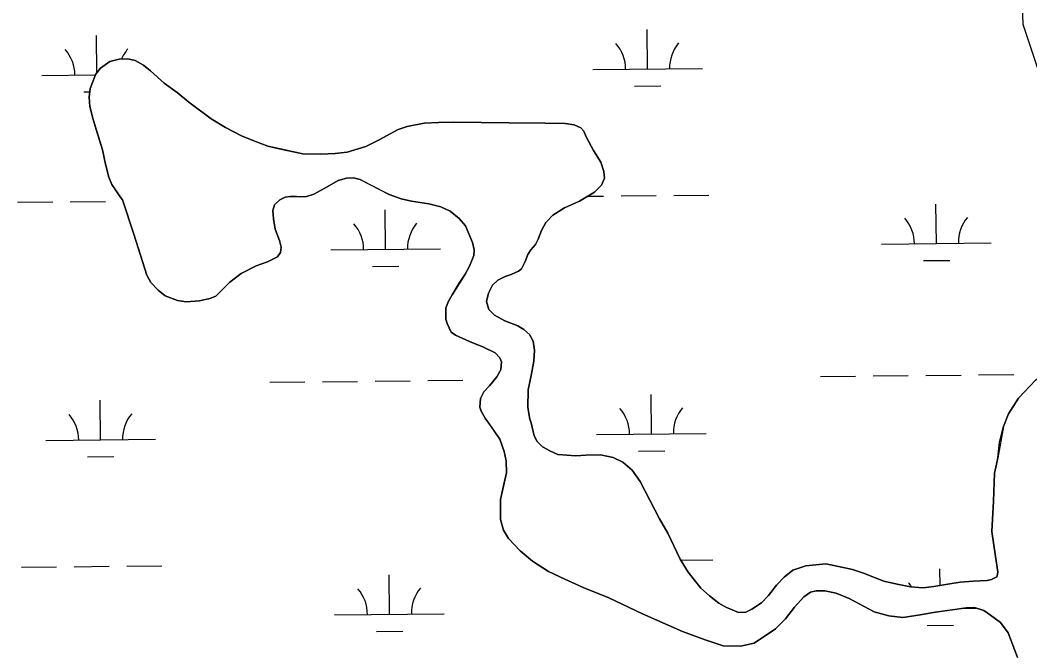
# Model space of a CAD drawing. Extents: x 3734862 to 3772949, y 391520 to 417239.
# Drawn here: x 3758679 to 3759599, y 413500 to 414076 of the extents above; entities that cross this region are included whole.
import ezdxf

# ---------------------------------------------------------------- set-up
doc = ezdxf.new("R2010")
doc.units = 0
doc.layers.add('V-TOPO-SHOR', color=7, linetype='Continuous')
doc.layers.add('V-WETL-SWMP', color=7, linetype='Continuous')

msp = doc.modelspace()

# ---------------------------------------------------------------- linework, layer by layer
at = {"layer": 'V-TOPO-SHOR'}
for p, q in [((3759589.39, 414154.56), (3759592.32, 414072.4)), ((3759592.32, 414072.4), (3759618.71, 413993.18))]:
    msp.add_line(p, q, dxfattribs=at)
for points in [[(3758879.94, 413845.25), (3758869.79, 413837.34), (3758862.39, 413829.84), (3758857.13, 413824.31), (3758851.46, 413822.32), (3758842.06, 413820.3), (3758829.91, 413819.24), (3758822.05, 413820.56), (3758810.85, 413824.8), (3758804.34, 413829.86), (3758797.83, 413836.88), (3758794.25, 413843.72), (3758782.25, 413880.9), (3758771.85, 413912.21), (3758769.87, 413914.94), (3758765.51, 413921.38), (3758762.15, 413926.27), (3758759.56, 413932.92), (3758756.54, 413944.86), (3758753.71, 413957.78), (3758749.11, 413972.46), (3758745.1, 413985.38), (3758742.08, 413997.32), (3758741.44, 414005.94), (3758742.57, 414013.6), (3758746.61, 414024.8), (3758747.39, 414026.38), (3758752.05, 414032.29), (3758760.45, 414038.23), (3758769.06, 414040.64), (3758776.71, 414040.88), (3758783.58, 414039.16), (3758791.06, 414034.9), (3758797.37, 414029.84), (3758809.8, 414018.74), (3758821.81, 414009.99), (3758832.46, 414001.24), (3758852.76, 413986.07), (3758865.95, 413978.11), (3758880.5, 413970.56), (3758891.52, 413965.92), (3758904.49, 413961.3), (3758913.52, 413959.2), (3758936.3, 413954.05), (3758952.58, 413953.97), (3758965.72, 413954.44), (3758976.69, 413955.69), (3758993.72, 413960.9), (3759005.84, 413967.05), (3759023.23, 413976.38), (3759031.45, 413979.18), (3759046.92, 413982.22), (3759059.86, 413982.89), (3759073.39, 413982.98), (3759124.19, 413982.33), (3759156.93, 413982.15), (3759175.37, 413981.87), (3759183.42, 413980.75), (3759189.52, 413977.85), (3759192.28, 413974.73), (3759194.47, 413969.84), (3759201.02, 413957.33), (3759207.76, 413946.59), (3759210.56, 413938.17), (3759210.99, 413932.1), (3759208.48, 413925.61), (3759202.05, 413919.29), (3759188.37, 413911.16), (3759174.69, 413904.99), (3759164.14, 413898.26), (3759157.71, 413891.55), (3759153.64, 413884.27), (3759150.55, 413876.41), (3759148.23, 413871.68), (3759144.15, 413866.56), (3759141.23, 413862.42), (3759138.92, 413856.13), (3759135.63, 413849.44), (3759132.7, 413847.27), (3759126.05, 413844.28), (3759120.57, 413842.48), (3759113.93, 413838.91), (3759109.06, 413834.56), (3759105.38, 413827.09), (3759103.47, 413819.43), (3759105.67, 413812.19), (3759110.8, 413807.12), (3759120.44, 413802.09), (3759132.04, 413797.26), (3759137.75, 413794.16), (3759142.88, 413789.48), (3759146.05, 413783.43), (3759147.29, 413775.2), (3759146.76, 413765.19), (3759144.3, 413752.04), (3759141.44, 413739.08), (3759141.15, 413722.8), (3759143.18, 413712.22), (3759144.38, 413708.9), (3759147, 413697.15)], [(3759578.8, 413517.55), (3759571.87, 413526.92), (3759562.81, 413533.73), (3759556.9, 413537.8), (3759548.25, 413540.49), (3759540.61, 413540.25), (3759530.22, 413538.81), (3759512.79, 413536.35), (3759496.92, 413533.5), (3759482.81, 413531.64), (3759470.25, 413532.93), (3759456.9, 413536.57), (3759434.07, 413548.98), (3759422.27, 413553.61), (3759411.87, 413555.7), (3759404.02, 413555.84), (3759398.73, 413554.63), (3759392.68, 413550.48), (3759384.11, 413540.81), (3759375.95, 413530.37), (3759366.98, 413521.09), (3759347.46, 413508.22), (3759334.93, 413505.39), (3759319.24, 413505.68), (3759302.73, 413511.07), (3759282.09, 413518.78), (3759245.9, 413534.82), (3759215.22, 413549.33), (3759191.82, 413558.79), (3759174.91, 413566.33), (3759159.96, 413573.49), (3759145.58, 413583.01), (3759134.15, 413592.35), (3759123.68, 413603.46), (3759119.12, 413611.07), (3759116.51, 413620.86), (3759116.39, 413639.1), (3759119.06, 413651.47), (3759121.73, 413663.45), (3759121.46, 413674.43), (3759119.64, 413682.85), (3759115.84, 413694), (3759107.14, 413706.5), (3759102.38, 413713.33), (3759098.81, 413719.58), (3759097.42, 413723.1), (3759098.15, 413731.15), (3759101.25, 413737.25), (3759106.31, 413742.77), (3759112.93, 413751.05), (3759115.64, 413755.78), (3759116.61, 413757.74), (3759117.15, 413764.61), (3759115.76, 413768.33), (3759111.41, 413772.81), (3759100.79, 413777.84), (3759088.01, 413783.25), (3759075.23, 413788.85), (3759071.29, 413791.77), (3759067.71, 413799.39), (3759066.5, 413803.51), (3759066.44, 413813.51), (3759068.56, 413819.2), (3759072.24, 413825.7), (3759078.85, 413836.14), (3759084.09, 413844.6), (3759088.16, 413851.69), (3759092.02, 413861.52), (3759092.38, 413866.62), (3759090.76, 413873.47), (3759084.39, 413888.53), (3759078.86, 413895.36), (3759070.38, 413901.97), (3759061.92, 413905.84), (3759051.12, 413908.71), (3759035.22, 413911.16), (3759025.79, 413913.26), (3759014.98, 413917.11), (3758997.47, 413926.02), (3758988.42, 413930.66), (3758982.33, 413932.19), (3758976.06, 413932.15), (3758968.43, 413929.95), (3758956.31, 413922.81), (3758946.35, 413917.45), (3758938.71, 413915.05), (3758930.48, 413915.19), (3758924.59, 413915.15), (3758920.09, 413914.73), (3758915.2, 413912.15), (3758910.52, 413907.8), (3758908.79, 413902.5), (3758909.43, 413894.86), (3758911.06, 413885.45), (3758915.04, 413875.28), (3758916.46, 413869.21), (3758915.9, 413864.11), (3758913.18, 413860.17), (3758903.99, 413855.8), (3758893.82, 413852.01), (3758879.94, 413845.25)], [(3759569.53, 413677.12), (3759571.01, 413691.27), (3759574.65, 413705.63), (3759579.1, 413717.05), (3759588.43, 413731.45), (3759603.85, 413747.85), (3759618.89, 413760.52), (3759636.09, 413773.4), (3759650.17, 413783.31), (3759663.44, 413795.97), (3759667.71, 413804.44), (3759669.79, 413816.04), (3759667.75, 413828.01), (3759661.71, 413850.76), (3759653.34, 413869.75)], [(3759147, 413697.15), (3759149.78, 413692.07), (3759154.52, 413687), (3759162, 413683.12), (3759168.49, 413680.22), (3759185.16, 413678.96), (3759193.98, 413679.6), (3759207.51, 413679.69), (3759218.91, 413677.22), (3759227.95, 413673.16), (3759236.23, 413665.95), (3759243.56, 413655.61), (3759261.23, 413621.4), (3759268.76, 413608.31), (3759280.09, 413584.66), (3759287.23, 413572.94), (3759298.9, 413558.11), (3759306.78, 413551.29), (3759315.26, 413544.49), (3759321.56, 413540.8), (3759333.16, 413535.97), (3759340.02, 413536.41), (3759345.3, 413538.99), (3759354.28, 413544.93), (3759360.52, 413551.45), (3759367.91, 413560.91), (3759374.72, 413568.4), (3759382.72, 413574.73), (3759394.46, 413578.73), (3759412.88, 413580.41), (3759424.27, 413578.13), (3759437.23, 413575.28), (3759447.26, 413571.81), (3759465.74, 413564.67), (3759477.71, 413562), (3759490.08, 413559.53), (3759501.46, 413558.43), (3759511.07, 413559.67), (3759525.76, 413562.31), (3759535.16, 413563.75), (3759546.92, 413564.61), (3759559.86, 413565.28), (3759563.78, 413566.09), (3759568.66, 413568.47), (3759569.05, 413569.06), (3759569.61, 413573.19), (3759567.37, 413587.09), (3759564.08, 413610.02), (3759565.47, 413637.68), (3759566.49, 413662.98), (3759568.2, 413671.23), (3759569.53, 413677.12)], [(3759587.37, 413495.05), (3759584.58, 413502.29), (3759578.8, 413517.55)]]:
    msp.add_lwpolyline(points, dxfattribs=at)
at = {"layer": 'V-WETL-SWMP'}
for p, q in [((3759589.39, 414154.56), (3759592.32, 414072.4)), ((3759250.4, 414031.48), (3759250.02, 414067.48)), ((3759592.32, 414072.4), (3759618.71, 413993.18)), ((3758748.51, 414027.79), (3758748.14, 414062.18)), ((3758760.45, 414038.23), (3758752.05, 414032.29)), ((3758769.06, 414040.64), (3758760.45, 414038.23)), ((3758776.71, 414040.88), (3758769.06, 414040.64)), ((3758783.58, 414039.16), (3758776.71, 414040.88)), ((3758791.06, 414034.9), (3758783.58, 414039.16)), ((3758752.05, 414032.29), (3758747.39, 414026.38)), ((3758797.37, 414029.84), (3758791.06, 414034.9)), ((3758809.8, 414018.74), (3758797.37, 414029.84)), ((3759200.41, 414030.95), (3759300.4, 414032.01)), ((3758698.53, 414025.65), (3758747.28, 414026.17)), ((3758746.61, 414024.8), (3758742.57, 414013.6)), ((3758747.39, 414026.38), (3758746.61, 414024.8)), ((3758821.81, 414009.99), (3758809.8, 414018.74)), ((3758736.69, 414010.62), (3758742.14, 414010.68)), ((3758742.57, 414013.6), (3758741.44, 414005.94)), ((3758832.46, 414001.24), (3758821.81, 414009.99)), ((3759238.57, 414015.92), (3759262.56, 414016.18)), ((3758741.44, 414005.94), (3758742.08, 413997.32)), ((3758852.76, 413986.07), (3758832.46, 414001.24)), ((3758742.08, 413997.32), (3758745.1, 413985.38)), ((3758745.1, 413985.38), (3758753.71, 413957.78)), ((3758865.95, 413978.11), (3758852.76, 413986.07)), ((3759046.92, 413982.22), (3759031.45, 413979.18)), ((3759059.86, 413982.89), (3759046.92, 413982.22)), ((3759073.39, 413982.98), (3759059.86, 413982.89)), ((3759124.18, 413982.33), (3759073.39, 413982.98)), ((3759156.93, 413982.15), (3759124.18, 413982.33)), ((3759175.37, 413981.87), (3759156.93, 413982.15)), ((3759183.42, 413980.75), (3759175.37, 413981.87)), ((3758880.51, 413970.56), (3758865.95, 413978.11)), ((3759023.23, 413976.38), (3759005.84, 413967.05)), ((3759031.45, 413979.18), (3759023.23, 413976.38)), ((3759189.51, 413977.85), (3759183.42, 413980.75)), ((3759192.28, 413974.73), (3759189.51, 413977.85)), ((3759194.47, 413969.84), (3759192.28, 413974.73)), ((3758891.52, 413965.92), (3758880.51, 413970.56)), ((3758904.49, 413961.3), (3758891.52, 413965.92)), ((3759005.84, 413967.05), (3758993.72, 413960.9)), ((3759201.02, 413957.33), (3759194.47, 413969.84)), ((3758753.71, 413957.78), (3758756.54, 413944.86)), ((3758936.3, 413954.05), (3758904.49, 413961.3)), ((3758952.58, 413953.96), (3758936.3, 413954.05)), ((3758965.72, 413954.44), (3758952.58, 413953.96)), ((3758976.69, 413955.69), (3758965.72, 413954.44)), ((3758993.72, 413960.9), (3758976.69, 413955.69)), ((3759207.76, 413946.59), (3759201.02, 413957.33)), ((3758756.54, 413944.86), (3758759.56, 413932.92)), ((3759210.56, 413938.17), (3759207.76, 413946.59)), ((3759210.99, 413932.1), (3759210.56, 413938.17)), ((3758759.56, 413932.92), (3758762.15, 413926.27)), ((3758762.15, 413926.27), (3758769.87, 413914.94)), ((3758956.31, 413922.81), (3758968.42, 413929.95)), ((3758968.42, 413929.95), (3758976.06, 413932.15)), ((3758976.06, 413932.15), (3758982.33, 413932.19)), ((3758982.33, 413932.19), (3758988.42, 413930.66)), ((3758988.42, 413930.66), (3759014.98, 413917.11)), ((3759208.48, 413925.61), (3759210.99, 413932.1)), ((3758938.71, 413915.05), (3758946.35, 413917.45)), ((3758946.35, 413917.45), (3758956.31, 413922.81)), ((3759014.98, 413917.11), (3759025.79, 413913.25)), ((3759188.37, 413911.16), (3759202.05, 413919.29)), ((3759202.05, 413919.29), (3759208.48, 413925.61)), ((3758676.34, 413909.98), (3758708.34, 413910.32)), ((3758724.33, 413910.49), (3758756.33, 413910.82)), ((3758769.87, 413914.94), (3758771.85, 413912.21)), ((3758771.85, 413912.21), (3758782.25, 413880.9)), ((3758908.79, 413902.5), (3758910.52, 413907.81)), ((3758910.52, 413907.81), (3758915.2, 413912.15)), ((3758915.2, 413912.15), (3758920.09, 413914.73)), ((3758920.09, 413914.73), (3758924.59, 413915.15)), ((3758924.59, 413915.15), (3758930.48, 413915.19)), ((3758930.48, 413915.19), (3758938.71, 413915.05)), ((3759025.79, 413913.25), (3759035.22, 413911.16)), ((3759035.22, 413911.16), (3759051.12, 413908.71)), ((3759051.12, 413908.71), (3759061.92, 413905.84)), ((3759174.69, 413905), (3759188.37, 413911.16)), ((3759195.61, 413915.46), (3759210.22, 413915.62)), ((3759226.21, 413915.79), (3759258.21, 413916.12)), ((3759274.21, 413916.29), (3759306.21, 413916.63)), ((3759513.53, 413872.39), (3759513.15, 413908.39)), ((3758909.43, 413894.86), (3758908.79, 413902.5)), ((3759011.65, 413867.09), (3759011.27, 413903.09)), ((3759061.92, 413905.84), (3759070.38, 413901.97)), ((3759070.38, 413901.97), (3759078.86, 413895.36)), ((3759164.14, 413898.26), (3759174.69, 413905)), ((3758911.06, 413885.45), (3758909.43, 413894.86)), ((3759078.86, 413895.36), (3759084.39, 413888.53)), ((3759153.64, 413884.27), (3759157.71, 413891.55)), ((3759157.71, 413891.55), (3759164.14, 413898.26)), ((3758782.25, 413880.9), (3758794.25, 413843.72)), ((3758915.04, 413875.28), (3758911.06, 413885.45)), ((3759084.39, 413888.53), (3759090.76, 413873.47)), ((3759150.55, 413876.41), (3759153.64, 413884.27)), ((3758916.46, 413869.21), (3758915.04, 413875.28)), ((3759090.76, 413873.47), (3759092.38, 413866.62)), ((3759144.15, 413866.56), (3759148.23, 413871.69)), ((3759148.23, 413871.69), (3759150.55, 413876.41)), ((3759463.54, 413871.86), (3759563.53, 413872.92)), ((3758913.18, 413860.17), (3758915.9, 413864.11)), ((3758915.9, 413864.11), (3758916.46, 413869.21)), ((3758961.66, 413866.56), (3759061.65, 413867.62)), ((3759092.38, 413866.62), (3759092.02, 413861.52)), ((3759138.92, 413856.13), (3759141.23, 413862.42)), ((3759141.23, 413862.42), (3759144.15, 413866.56)), ((3758893.82, 413852.01), (3758903.99, 413855.8)), ((3758903.99, 413855.8), (3758913.18, 413860.17)), ((3759092.02, 413861.52), (3759088.16, 413851.69)), ((3759135.63, 413849.44), (3759138.92, 413856.13)), ((3759501.7, 413856.83), (3759525.7, 413857.09)), ((3758794.25, 413843.72), (3758797.83, 413836.88)), ((3758869.79, 413837.34), (3758879.94, 413845.25)), ((3758879.94, 413845.25), (3758893.82, 413852.01)), ((3758999.82, 413851.53), (3759023.82, 413851.78)), ((3759084.09, 413844.6), (3759072.24, 413825.7)), ((3759088.16, 413851.69), (3759084.09, 413844.6)), ((3759120.57, 413842.48), (3759126.05, 413844.28)), ((3759126.05, 413844.28), (3759132.7, 413847.27)), ((3759132.7, 413847.27), (3759135.63, 413849.44)), ((3758797.83, 413836.88), (3758804.34, 413829.86)), ((3758862.39, 413829.84), (3758869.79, 413837.34)), ((3759105.38, 413827.09), (3759109.05, 413834.57)), ((3759109.05, 413834.57), (3759113.93, 413838.91)), ((3759113.93, 413838.91), (3759120.57, 413842.48)), ((3758804.34, 413829.86), (3758810.85, 413824.8)), ((3758810.85, 413824.8), (3758822.05, 413820.56)), ((3758857.13, 413824.32), (3758862.39, 413829.84)), ((3759072.24, 413825.7), (3759068.56, 413819.21)), ((3759103.47, 413819.43), (3759105.38, 413827.09)), ((3758822.05, 413820.56), (3758829.91, 413819.24)), ((3758829.91, 413819.24), (3758842.06, 413820.3)), ((3758842.06, 413820.3), (3758851.46, 413822.32)), ((3758851.46, 413822.32), (3758857.13, 413824.32)), ((3759068.56, 413819.21), (3759066.44, 413813.5)), ((3759105.67, 413812.19), (3759103.47, 413819.43)), ((3759066.44, 413813.5), (3759066.5, 413803.5)), ((3759110.8, 413807.12), (3759105.67, 413812.19)), ((3759120.44, 413802.09), (3759110.8, 413807.12)), ((3759066.5, 413803.5), (3759067.71, 413799.39)), ((3759067.71, 413799.39), (3759071.29, 413791.77)), ((3759132.04, 413797.26), (3759120.44, 413802.09)), ((3759137.75, 413794.16), (3759132.04, 413797.26)), ((3759071.29, 413791.77), (3759075.23, 413788.85)), ((3759075.23, 413788.85), (3759088.01, 413783.25)), ((3759142.88, 413789.48), (3759137.75, 413794.16)), ((3759146.05, 413783.43), (3759142.88, 413789.48)), ((3759088.01, 413783.25), (3759100.79, 413777.84)), ((3759147.28, 413775.2), (3759146.05, 413783.43)), ((3759100.79, 413777.84), (3759111.41, 413772.81)), ((3759111.41, 413772.81), (3759115.76, 413768.33)), ((3759146.76, 413765.19), (3759147.28, 413775.2)), ((3759115.76, 413768.33), (3759117.15, 413764.61)), ((3759117.15, 413764.61), (3759116.61, 413757.74)), ((3759144.3, 413752.04), (3759146.76, 413765.19)), ((3759115.64, 413755.78), (3759112.93, 413751.05)), ((3759116.61, 413757.74), (3759115.64, 413755.78)), ((3759141.44, 413739.08), (3759144.3, 413752.04)), ((3759407.96, 413751.2), (3759439.96, 413751.53)), ((3759455.96, 413751.7), (3759487.96, 413752.04)), ((3759503.96, 413752.21), (3759535.96, 413752.55)), ((3759551.96, 413752.72), (3759583.95, 413753.06)), ((3758906.08, 413745.9), (3758938.08, 413746.23)), ((3758954.08, 413746.4), (3758986.08, 413746.74)), ((3759002.08, 413746.91), (3759034.08, 413747.25)), ((3759050.08, 413747.42), (3759082.07, 413747.75)), ((3759106.31, 413742.77), (3759101.25, 413737.25)), ((3759112.93, 413751.05), (3759106.31, 413742.77)), ((3759603.84, 413747.85), (3759588.43, 413731.45)), ((3759101.25, 413737.25), (3759098.15, 413731.15)), ((3759141.15, 413722.8), (3759141.44, 413739.08)), ((3759253.92, 413698.82), (3759253.54, 413734.82)), ((3758752.04, 413693.52), (3758751.66, 413729.52)), ((3759098.15, 413731.15), (3759097.42, 413723.11)), ((3759588.43, 413731.45), (3759579.1, 413717.05)), ((3759097.42, 413723.11), (3759098.81, 413719.58)), ((3759098.81, 413719.58), (3759102.38, 413713.33)), ((3759143.18, 413712.22), (3759141.15, 413722.8)), ((3759579.1, 413717.05), (3759574.65, 413705.63)), ((3759102.38, 413713.33), (3759115.84, 413694)), ((3759144.38, 413708.9), (3759143.18, 413712.22)), ((3759147, 413697.15), (3759144.38, 413708.9)), ((3759574.65, 413705.63), (3759569.53, 413677.12)), ((3759149.78, 413692.07), (3759147, 413697.15)), ((3759203.92, 413698.3), (3759303.91, 413699.35)), ((3758702.04, 413693), (3758802.03, 413694.05)), ((3759115.84, 413694), (3759119.64, 413682.85)), ((3759154.52, 413687), (3759149.78, 413692.07)), ((3759162, 413683.12), (3759154.52, 413687)), ((3758740.2, 413677.97), (3758764.2, 413678.22)), ((3759119.64, 413682.85), (3759121.46, 413674.43)), ((3759168.49, 413680.22), (3759162, 413683.12)), ((3759185.16, 413678.96), (3759168.49, 413680.22)), ((3759193.98, 413679.6), (3759185.16, 413678.96)), ((3759207.51, 413679.69), (3759193.98, 413679.6)), ((3759218.9, 413677.22), (3759207.51, 413679.69)), ((3759242.08, 413683.27), (3759266.08, 413683.52)), ((3759121.46, 413674.43), (3759121.73, 413663.45)), ((3759227.95, 413673.16), (3759218.9, 413677.22)), ((3759236.23, 413665.95), (3759227.95, 413673.16)), ((3759568.2, 413671.23), (3759566.49, 413662.98)), ((3759569.53, 413677.12), (3759568.2, 413671.23)), ((3759121.73, 413663.45), (3759116.39, 413639.1)), ((3759243.56, 413655.61), (3759236.23, 413665.95)), ((3759566.49, 413662.98), (3759565.47, 413637.68)), ((3759261.23, 413621.4), (3759243.56, 413655.61)), ((3759116.39, 413639.1), (3759116.51, 413620.86)), ((3759565.47, 413637.68), (3759564.08, 413610.02)), ((3759116.51, 413620.86), (3759119.12, 413611.08)), ((3759268.76, 413608.31), (3759261.23, 413621.4)), ((3759119.12, 413611.08), (3759123.68, 413603.46)), ((3759280.09, 413584.66), (3759268.76, 413608.31)), ((3759564.08, 413610.02), (3759567.37, 413587.09)), ((3759123.68, 413603.46), (3759134.15, 413592.35)), ((3759134.15, 413592.35), (3759145.58, 413583.01)), ((3759567.37, 413587.09), (3759569.61, 413573.19)), ((3758679.85, 413577.32), (3758711.85, 413577.66)), ((3758727.85, 413577.83), (3758759.85, 413578.17)), ((3758775.85, 413578.34), (3758807.84, 413578.67)), ((3759145.58, 413583.01), (3759159.96, 413573.49)), ((3759287.23, 413572.94), (3759280.09, 413584.66)), ((3759280.7, 413583.67), (3759309.72, 413583.98)), ((3759394.46, 413578.73), (3759382.72, 413574.73)), ((3759412.88, 413580.41), (3759394.46, 413578.73)), ((3759424.27, 413578.13), (3759412.88, 413580.41)), ((3759437.23, 413575.28), (3759424.27, 413578.13)), ((3759015.17, 413534.43), (3759014.79, 413570.43)), ((3759159.96, 413573.49), (3759174.91, 413566.33)), ((3759298.9, 413558.11), (3759287.23, 413572.94)), ((3759374.72, 413568.4), (3759367.91, 413560.91)), ((3759382.72, 413574.73), (3759374.72, 413568.4)), ((3759447.26, 413571.81), (3759437.23, 413575.28)), ((3759465.74, 413564.67), (3759447.26, 413571.81)), ((3759516.83, 413560.71), (3759516.67, 413575.73)), ((3759568.66, 413568.47), (3759563.78, 413566.09)), ((3759569.05, 413569.06), (3759568.66, 413568.47)), ((3759569.61, 413573.19), (3759569.05, 413569.06)), ((3759174.91, 413566.33), (3759191.82, 413558.79)), ((3759191.82, 413558.79), (3759215.22, 413549.33)), ((3759306.78, 413551.29), (3759298.9, 413558.11)), ((3759367.91, 413560.91), (3759360.51, 413551.45)), ((3759477.71, 413562.01), (3759465.74, 413564.67)), ((3759490.08, 413559.54), (3759477.71, 413562.01)), ((3759501.47, 413558.43), (3759490.08, 413559.54)), ((3759511.07, 413559.67), (3759501.47, 413558.43)), ((3759525.76, 413562.31), (3759511.07, 413559.67)), ((3759535.16, 413563.75), (3759525.76, 413562.31)), ((3759546.92, 413564.61), (3759535.16, 413563.75)), ((3759559.86, 413565.28), (3759546.92, 413564.61)), ((3759563.78, 413566.09), (3759559.86, 413565.28)), ((3759215.22, 413549.33), (3759245.9, 413534.82)), ((3759315.26, 413544.49), (3759306.78, 413551.29)), ((3759360.51, 413551.45), (3759354.28, 413544.93)), ((3759384.11, 413540.81), (3759392.68, 413550.48)), ((3759392.68, 413550.48), (3759398.73, 413554.63)), ((3759398.73, 413554.63), (3759404.02, 413555.84)), ((3759404.02, 413555.84), (3759411.87, 413555.7)), ((3759411.87, 413555.7), (3759422.27, 413553.61)), ((3759422.27, 413553.61), (3759434.07, 413548.98)), ((3759434.07, 413548.98), (3759456.9, 413536.57)), ((3759321.56, 413540.8), (3759315.26, 413544.49)), ((3759333.16, 413535.97), (3759321.56, 413540.8)), ((3759354.28, 413544.93), (3759345.3, 413538.99)), ((3759375.95, 413530.37), (3759384.11, 413540.81)), ((3759512.79, 413536.35), (3759540.61, 413540.25)), ((3759538.54, 413539.96), (3759549.6, 413540.08)), ((3759540.61, 413540.25), (3759548.25, 413540.5)), ((3759548.25, 413540.5), (3759556.9, 413537.81)), ((3758965.17, 413533.9), (3759065.16, 413534.96)), ((3759245.9, 413534.82), (3759282.09, 413518.78)), ((3759340.02, 413536.41), (3759333.16, 413535.97)), ((3759345.3, 413538.99), (3759340.02, 413536.41)), ((3759456.9, 413536.57), (3759470.25, 413532.93)), ((3759470.25, 413532.93), (3759482.81, 413531.64)), ((3759482.81, 413531.64), (3759496.92, 413533.5)), ((3759496.92, 413533.5), (3759512.79, 413536.35)), ((3759556.9, 413537.81), (3759562.81, 413533.73)), ((3759562.81, 413533.73), (3759571.87, 413526.92)), ((3759366.98, 413521.09), (3759375.95, 413530.37)), ((3759505.21, 413524.18), (3759529.21, 413524.43)), ((3759571.87, 413526.92), (3759578.8, 413517.55)), ((3759003.33, 413518.87), (3759027.33, 413519.13)), ((3759282.09, 413518.78), (3759302.73, 413511.07)), ((3759347.46, 413508.22), (3759366.98, 413521.09)), ((3759578.8, 413517.55), (3759587.37, 413495.06)), ((3759302.73, 413511.07), (3759319.24, 413505.68)), ((3759319.24, 413505.68), (3759334.93, 413505.39)), ((3759334.93, 413505.39), (3759347.46, 413508.22))]:
    msp.add_line(p, q, dxfattribs=at)
for centre, start, end in [((3759305.64, 414032.54), 139.83336, 181.37702), ((3758693.28, 414026.07), 359.83336, 41.37702), ((3758803.76, 414027.24), 139.83336, 157.53878), ((3759195.16, 414031.37), 359.83336, 41.37702), ((3758956.41, 413866.98), 359.83336, 41.37702), ((3759066.89, 413868.15), 139.83336, 181.37702), ((3759458.29, 413872.28), 359.83336, 41.37702), ((3759568.77, 413873.45), 139.83336, 181.37702), ((3758696.79, 413693.41), 359.83336, 41.37702), ((3758807.27, 413694.58), 139.83336, 181.37702), ((3759198.67, 413698.72), 359.83336, 41.37702), ((3759309.15, 413699.88), 139.83336, 181.37702), ((3759070.4, 413535.49), 139.83336, 181.37702), ((3759461.8, 413539.62), 34.23221, 41.37702), ((3758959.92, 413534.32), 359.83336, 41.37702)]:
    msp.add_arc(centre, 35.25, start, end, dxfattribs=at)

doc.saveas('drawing.dxf')
